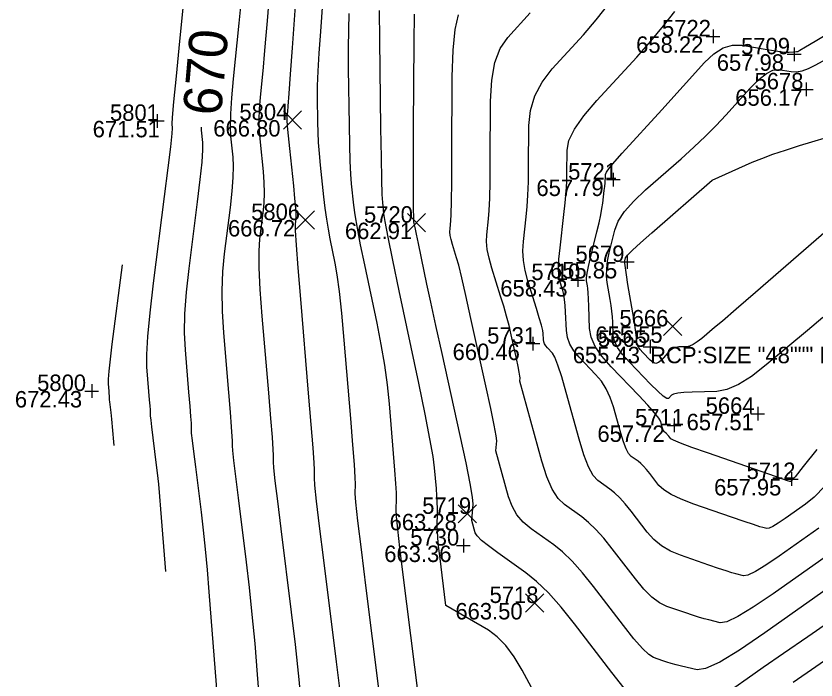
# Model space of a CAD drawing. Extents: x 2129350 to 2137777, y 657588 to 659885.
# Drawn here: x 2132524.9 to 2132583.3, y 657873.2 to 657921.6 of the extents above; entities that cross this region are included whole.
import ezdxf

# ---------------------------------------------------------------- set-up
doc = ezdxf.new("R2010")
doc.units = 0
for name, color, linetype in [('DT_X_Contour_Major', 7, 'Continuous'), ('DT_X_Contour_Minor', 7, 'Continuous'), ('SV_X_Random_Point', 7, 'Continuous'), ('SV_X_Shot_Marker', 7, 'Continuous'), ('SV_X_Text_Comment', 7, 'Continuous'), ('SV_X_Text_Elevation', 7, 'Continuous'), ('SV_X_Text_Name', 7, 'Continuous')]:
    doc.layers.add(name, color=color, linetype=linetype)

msp = doc.modelspace()

# ---------------------------------------------------------------- linework, layer by layer
at = {"layer": 'DT_X_Contour_Major'}
for points in [[(2132583.529, 657884.275), (2132580.636, 657882.234), (2132579.66, 657881.571), (2132578.902, 657881.112), (2132578.362, 657880.858), (2132578.04, 657880.807), (2132577.471, 657880.945), (2132577.187, 657881.024), (2132576.764, 657881.157), (2132576.2, 657881.344), (2132575.496, 657881.586), (2132573.433, 657882.303), (2132572.7, 657882.609), (2132572.052, 657882.992), (2132571.486, 657883.451), (2132571.004, 657883.986), (2132569.829, 657885.513), (2132569.402, 657886.044), (2132569.003, 657886.49), (2132568.631, 657886.851), (2132568.286, 657887.128), (2132567.404, 657887.755), (2132567.07, 657888.12), (2132566.731, 657888.746), (2132566.385, 657889.632), (2132566.035, 657890.78), (2132565.092, 657894.186), (2132564.764, 657895.323), (2132564.49, 657896.176), (2132564.269, 657896.747), (2132564.101, 657897.035), (2132563.724, 657897.426), (2132563.599, 657897.575), (2132563.509, 657897.727), (2132563.452, 657897.882), (2132563.429, 657898.041), (2132563.412, 657898.468), (2132563.377, 657898.704), (2132563.283, 657899.088), (2132563.132, 657899.623), (2132562.923, 657900.306), (2132562.287, 657902.329), (2132562.088, 657903.078), (2132561.969, 657903.805), (2132561.929, 657904.512), (2132561.969, 657905.199), (2132562.18, 657907.002), (2132562.25, 657907.736), (2132562.302, 657908.584), (2132562.335, 657909.546), (2132562.35, 657910.624), (2132562.365, 657913.649), (2132562.476, 657914.758), (2132562.8, 657915.816), (2132563.335, 657916.823), (2132564.081, 657917.779), (2132566.355, 657920.26), (2132567.291, 657921.356), (2132568.394, 657922.783)], [(2132554.343, 657871.821), (2132553.179, 657881.078), (2132552.961, 657882.851), (2132552.808, 657884.201), (2132552.717, 657885.129), (2132552.691, 657885.634), (2132552.705, 657886.419), (2132552.696, 657886.846), (2132552.656, 657887.539), (2132552.587, 657888.497), (2132552.488, 657889.722), (2132552.184, 657893.341), (2132552.042, 657894.727), (2132551.845, 657896.173), (2132551.592, 657897.677), (2132551.284, 657899.24), (2132550.389, 657903.486), (2132550.087, 657904.953), (2132549.854, 657906.168), (2132549.69, 657907.132), (2132549.595, 657907.844), (2132549.431, 657909.408), (2132549.375, 657910.115), (2132549.329, 657911.063), (2132549.293, 657912.25), (2132549.268, 657913.679), (2132549.213, 657917.808), (2132549.204, 657919.287), (2132549.218, 657920.625), (2132549.256, 657921.823)], [(2132539.648, 657871.921), (2132539.04, 657879.63), (2132538.906, 657881.232), (2132538.766, 657882.733), (2132538.619, 657884.133), (2132538.465, 657885.432), (2132538.047, 657888.762), (2132537.909, 657889.867), (2132537.812, 657890.683), (2132537.754, 657891.212), (2132537.736, 657891.452), (2132537.741, 657891.709), (2132537.73, 657891.937), (2132537.695, 657892.43), (2132537.635, 657893.187), (2132537.55, 657894.208), (2132537.292, 657897.284), (2132537.236, 657898.521), (2132537.263, 657899.923), (2132537.371, 657901.493), (2132537.562, 657903.228), (2132538.181, 657908.078), (2132538.38, 657909.713), (2132538.512, 657910.979), (2132538.576, 657911.876), (2132538.574, 657912.405), (2132538.478, 657913.323), (2132538.476, 657913.545)]]:
    msp.add_lwpolyline(points, dxfattribs=at)
at = {"layer": 'DT_X_Contour_Minor'}
for points in [[(2132535.871, 657881.116), (2132535.513, 657885.655), (2132535.434, 657886.598), (2132535.351, 657887.482), (2132535.265, 657888.306), (2132535.174, 657889.071), (2132534.847, 657891.682), (2132534.79, 657892.163), (2132534.756, 657892.474), (2132534.745, 657892.616), (2132534.748, 657892.767), (2132534.742, 657892.901), (2132534.721, 657893.192), (2132534.686, 657893.637), (2132534.636, 657894.239), (2132534.484, 657896.05), (2132534.471, 657896.94), (2132534.549, 657898.255), (2132534.717, 657899.992), (2132534.975, 657902.153), (2132535.783, 657908.481), (2132536.046, 657910.572), (2132536.231, 657912.098), (2132536.337, 657913.061), (2132536.364, 657913.459), (2132536.332, 657913.768), (2132536.358, 657914.233), (2132536.46, 657915.394), (2132536.639, 657917.253), (2132536.894, 657919.81), (2132537.676, 657927.556)], [(2132548.666, 657871.805), (2132548.338, 657874.515), (2132547.402, 657881.953), (2132547.096, 657884.42), (2132546.878, 657886.244), (2132546.749, 657887.424), (2132546.709, 657887.961), (2132546.719, 657888.535), (2132546.696, 657889.045), (2132546.617, 657890.146), (2132546.483, 657891.836), (2132546.294, 657894.117), (2132545.717, 657900.987), (2132545.53, 657903.261), (2132545.402, 657904.93), (2132545.333, 657905.994), (2132545.324, 657906.453), (2132545.377, 657906.871), (2132545.381, 657907.137), (2132545.353, 657907.621), (2132545.293, 657908.323), (2132545.202, 657909.243), (2132544.914, 657911.988), (2132544.822, 657912.906), (2132544.759, 657913.601), (2132544.728, 657914.072), (2132544.726, 657914.321), (2132544.763, 657914.686), (2132544.795, 657915.078), (2132544.864, 657915.981), (2132544.97, 657917.395), (2132545.112, 657919.319), (2132545.54, 657925.13)], [(2132552.366, 657865.005), (2132550.493, 657879.903), (2132550.143, 657882.729), (2132549.894, 657884.819), (2132549.746, 657886.176), (2132549.7, 657886.798), (2132549.712, 657887.477), (2132549.694, 657887.968), (2132549.629, 657888.932), (2132549.518, 657890.368), (2132549.361, 657892.277), (2132548.88, 657897.997), (2132548.705, 657899.958), (2132548.54, 657901.548), (2132548.384, 657902.768), (2132548.239, 657903.618), (2132547.865, 657905.391), (2132547.731, 657906.081), (2132547.61, 657906.822), (2132547.5, 657907.614), (2132547.404, 657908.456), (2132547.162, 657910.77), (2132547.082, 657911.616), (2132547.022, 657912.417), (2132546.982, 657913.173), (2132546.963, 657913.884), (2132546.938, 657915.722), (2132546.946, 657916.539), (2132546.987, 657917.61), (2132547.063, 657918.936), (2132547.172, 657920.517), (2132547.508, 657925.073)], [(2132543.425, 657862.727), (2132542.567, 657873.606), (2132542.378, 657875.866), (2132542.18, 657877.984), (2132541.973, 657879.959), (2132541.756, 657881.793), (2132541.165, 657886.492), (2132540.972, 657888.051), (2132540.834, 657889.204), (2132540.753, 657889.949), (2132540.727, 657890.288), (2132540.734, 657890.651), (2132540.719, 657890.973), (2132540.669, 657891.669), (2132540.584, 657892.737), (2132540.465, 657894.178), (2132540.1, 657898.518), (2132540.001, 657900.101), (2132539.976, 657901.592), (2132540.025, 657902.993), (2132540.149, 657904.303), (2132540.58, 657907.676), (2132540.714, 657908.854), (2132540.792, 657909.859), (2132540.815, 657910.692), (2132540.783, 657911.351), (2132540.623, 657912.878), (2132540.59, 657913.569), (2132540.61, 657914.497), (2132540.683, 657915.663), (2132540.81, 657917.065), (2132541.219, 657921.121), (2132541.364, 657922.589)], [(2132545.85, 657870.5), (2132545.595, 657873.235), (2132545.327, 657875.786), (2132545.047, 657878.154), (2132544.284, 657884.222), (2132544.034, 657886.236), (2132543.856, 657887.724), (2132543.751, 657888.687), (2132543.718, 657889.125), (2132543.726, 657889.593), (2132543.707, 657890.009), (2132543.643, 657890.907), (2132543.534, 657892.287), (2132543.38, 657894.148), (2132542.908, 657899.753), (2132542.765, 657901.681), (2132542.689, 657903.261), (2132542.679, 657904.493), (2132542.737, 657905.378), (2132542.979, 657907.273), (2132543.048, 657907.996), (2132543.073, 657908.74), (2132543.054, 657909.507), (2132542.992, 657910.297), (2132542.769, 657912.433), (2132542.706, 657913.237), (2132542.685, 657914.049), (2132542.705, 657914.867), (2132542.768, 657915.693), (2132542.991, 657917.903), (2132543.08, 657918.834), (2132543.177, 657919.966), (2132543.284, 657921.302), (2132543.4, 657922.839)], [(2132563.424, 657871.081), (2132561.888, 657873.919), (2132561.301, 657874.899), (2132560.693, 657875.71), (2132560.063, 657876.351), (2132559.411, 657876.824), (2132556.319, 657878.637), (2132555.865, 657882.253), (2132555.78, 657882.973), (2132555.721, 657883.582), (2132555.689, 657884.081), (2132555.682, 657884.47), (2132555.698, 657885.361), (2132555.697, 657885.724), (2132555.683, 657886.146), (2132555.656, 657886.627), (2132555.614, 657887.167), (2132555.487, 657888.684), (2132555.379, 657889.497), (2132555.15, 657890.798), (2132554.8, 657892.586), (2132554.329, 657894.862), (2132552.912, 657901.581), (2132552.443, 657903.824), (2132552.099, 657905.513), (2132551.88, 657906.649), (2132551.785, 657907.232), (2132551.7, 657908.046), (2132551.669, 657908.615), (2132551.637, 657909.709), (2132551.605, 657911.328), (2132551.573, 657913.473), (2132551.487, 657919.895), (2132551.462, 657922.035)], [(2132584.502, 657882.528), (2132580.201, 657879.494), (2132578.75, 657878.508), (2132577.623, 657877.826), (2132576.82, 657877.447), (2132576.341, 657877.372), (2132575.495, 657877.577), (2132575.152, 657877.667), (2132574.76, 657877.782), (2132574.318, 657877.923), (2132573.826, 657878.09), (2132572.446, 657878.569), (2132571.915, 657878.829), (2132571.354, 657879.25), (2132570.764, 657879.833), (2132570.145, 657880.576), (2132568.455, 657882.772), (2132567.842, 657883.535), (2132567.267, 657884.177), (2132566.732, 657884.697), (2132566.237, 657885.095), (2132564.968, 657885.995), (2132564.508, 657886.447), (2132564.081, 657887.126), (2132563.687, 657888.033), (2132563.325, 657889.167), (2132561.713, 657894.992), (2132561.732, 657895.248), (2132561.718, 657895.377), (2132561.667, 657895.655), (2132561.579, 657896.081), (2132561.454, 657896.656), (2132561.073, 657898.388), (2132560.918, 657899.052), (2132560.738, 657899.744), (2132560.535, 657900.465), (2132560.307, 657901.215), (2132559.667, 657903.252), (2132559.463, 657903.976), (2132559.332, 657904.62), (2132559.275, 657905.184), (2132559.29, 657905.668), (2132559.429, 657906.852), (2132559.476, 657907.447), (2132559.511, 657908.343), (2132559.536, 657909.539), (2132559.55, 657911.037), (2132559.572, 657915.433), (2132559.656, 657916.96), (2132559.893, 657918.243), (2132560.282, 657919.282), (2132560.824, 657920.078), (2132562.471, 657921.876)], [(2132583.969, 657887.344), (2132583.187, 657886.549), (2132582.555, 657886.022), (2132581.071, 657884.975), (2132580.57, 657884.634), (2132580.181, 657884.399), (2132579.904, 657884.268), (2132579.738, 657884.242), (2132579.446, 657884.313), (2132579.222, 657884.381), (2132578.767, 657884.532), (2132578.082, 657884.765), (2132577.167, 657885.082), (2132574.419, 657886.036), (2132573.486, 657886.39), (2132572.749, 657886.734), (2132572.208, 657887.069), (2132571.863, 657887.396), (2132571.203, 657888.254), (2132570.963, 657888.552), (2132570.738, 657888.803), (2132570.529, 657889.006), (2132570.336, 657889.162), (2132569.84, 657889.514), (2132569.652, 657889.719), (2132569.461, 657890.071), (2132569.267, 657890.569), (2132569.07, 657891.214), (2132568.54, 657893.128), (2132568.31, 657893.815), (2132568.017, 657894.439), (2132567.662, 657894.999), (2132567.243, 657895.497), (2132566.044, 657896.741), (2132565.649, 657897.213), (2132565.36, 657897.695), (2132565.179, 657898.189), (2132565.105, 657898.693), (2132565.052, 657900.053), (2132565.024, 657900.534), (2132564.979, 657900.956), (2132564.917, 657901.32), (2132564.839, 657901.625), (2132564.608, 657902.361), (2132564.545, 657902.716), (2132564.531, 657903.229), (2132564.565, 657903.9), (2132564.647, 657904.73), (2132564.931, 657907.152), (2132565.024, 657908.024), (2132565.092, 657908.825), (2132565.134, 657909.553), (2132565.15, 657910.21), (2132565.158, 657911.865), (2132565.297, 657912.557), (2132565.706, 657913.39), (2132566.387, 657914.364), (2132567.339, 657915.48), (2132570.239, 657918.645), (2132571.274, 657919.807), (2132572.203, 657920.919), (2132573.028, 657921.982)], [(2132569.319, 657872.596), (2132568.427, 657873.756), (2132565.708, 657877.29), (2132564.72, 657878.518), (2132563.796, 657879.55), (2132562.935, 657880.387), (2132562.138, 657881.028), (2132560.096, 657882.477), (2132559.419, 657882.976), (2132558.921, 657883.387), (2132558.601, 657883.709), (2132558.459, 657883.944), (2132558.214, 657884.83), (2132558.305, 657886.032), (2132558.26, 657886.537), (2132558.087, 657887.54), (2132557.786, 657889.038), (2132557.356, 657891.033), (2132556.038, 657897.016), (2132555.586, 657899.074), (2132555.217, 657900.761), (2132554.932, 657902.077), (2132554.73, 657903.023), (2132554.302, 657905.05), (2132554.162, 657905.718), (2132554.06, 657906.202), (2132553.999, 657906.503), (2132553.976, 657906.619), (2132553.97, 657906.684), (2132553.967, 657906.747), (2132553.964, 657906.887), (2132553.96, 657907.103), (2132553.956, 657907.396), (2132553.944, 657908.28), (2132553.942, 657908.858), (2132553.943, 657909.932), (2132553.949, 657911.501), (2132553.958, 657913.566), (2132553.989, 657919.73), (2132554.018, 657921.773)], [(2132585.078, 657880.5), (2132579.596, 657876.633), (2132577.745, 657875.377), (2132576.302, 657874.509), (2132575.268, 657874.029), (2132574.642, 657873.937), (2132573.519, 657874.209), (2132573.118, 657874.309), (2132572.757, 657874.407), (2132572.436, 657874.502), (2132572.155, 657874.594), (2132571.46, 657874.835), (2132571.129, 657875.049), (2132570.656, 657875.508), (2132570.041, 657876.214), (2132569.286, 657877.166), (2132567.082, 657880.031), (2132566.281, 657881.027), (2132565.532, 657881.863), (2132564.834, 657882.542), (2132564.187, 657883.061), (2132562.532, 657884.236), (2132561.964, 657884.712), (2132561.501, 657885.257), (2132561.144, 657885.871), (2132560.892, 657886.555), (2132559.963, 657889.911), (2132560.019, 657890.64), (2132559.978, 657891.008), (2132559.833, 657891.799), (2132559.582, 657893.013), (2132559.227, 657894.651), (2132558.141, 657899.584), (2132557.77, 657901.248), (2132557.473, 657902.54), (2132557.248, 657903.462), (2132557.097, 657904.012), (2132556.792, 657904.984), (2132556.695, 657905.33), (2132556.632, 657905.637), (2132556.605, 657905.907), (2132556.612, 657906.138), (2132556.678, 657906.703), (2132556.702, 657907.158), (2132556.721, 657908.102), (2132556.737, 657909.533), (2132556.75, 657911.451), (2132556.779, 657917.217), (2132556.836, 657919.161), (2132556.986, 657920.669), (2132557.23, 657921.741)], [(2132583.379, 657890.015), (2132582.399, 657888.781), (2132581.8, 657888.032), (2132581.582, 657887.769), (2132581.506, 657887.715), (2132581.48, 657887.698), (2132581.46, 657887.686), (2132581.446, 657887.679), (2132581.437, 657887.678), (2132581.422, 657887.681), (2132581.257, 657887.738), (2132579.964, 657888.187), (2132578.837, 657888.578), (2132575.405, 657889.77), (2132574.272, 657890.17), (2132573.447, 657890.476), (2132572.931, 657890.688), (2132572.722, 657890.806), (2132572.576, 657890.995), (2132572.523, 657891.061), (2132572.474, 657891.116), (2132572.428, 657891.161), (2132572.385, 657891.196), (2132572.276, 657891.273), (2132572.234, 657891.318), (2132572.192, 657891.396), (2132572.149, 657891.506), (2132572.106, 657891.648), (2132571.989, 657892.07), (2132571.856, 657892.307), (2132571.544, 657892.701), (2132571.054, 657893.252), (2132570.386, 657893.959), (2132568.365, 657896.055), (2132567.699, 657896.819), (2132567.216, 657897.539), (2132566.917, 657898.213), (2132566.802, 657898.844), (2132566.738, 657900.466), (2132566.715, 657901.015), (2132566.691, 657901.447), (2132566.667, 657901.761), (2132566.644, 657901.957), (2132566.581, 657902.323), (2132566.582, 657902.532), (2132566.632, 657902.883), (2132566.731, 657903.376), (2132566.879, 657904.012), (2132567.338, 657905.898), (2132567.494, 657906.559), (2132567.616, 657907.129), (2132567.706, 657907.607), (2132567.762, 657907.993), (2132567.869, 657908.901), (2132567.904, 657909.213), (2132567.929, 657909.466), (2132567.944, 657909.66), (2132567.95, 657909.796), (2132567.951, 657910.081), (2132568.029, 657910.259), (2132568.261, 657910.578), (2132568.647, 657911.04), (2132569.187, 657911.643), (2132572.069, 657914.788), (2132575.2, 657918.257), (2132575.873, 657918.893), (2132576.552, 657919.315), (2132577.236, 657919.522), (2132577.925, 657919.514), (2132579.768, 657919.208), (2132580.388, 657919.109), (2132580.862, 657919.041), (2132581.192, 657919.005), (2132581.378, 657919), (2132581.679, 657919.029), (2132581.78, 657919.039), (2132581.912, 657919.052), (2132581.942, 657919.056), (2132581.99, 657919.063), (2132582.144, 657919.148), (2132582.568, 657919.396), (2132583.263, 657919.807), (2132584.228, 657920.381)], [(2132583.815, 657899.639), (2132582.709, 657898.708), (2132579.701, 657896.184), (2132578.629, 657895.353), (2132577.67, 657894.754), (2132576.824, 657894.387), (2132576.091, 657894.251), (2132574.285, 657894.198), (2132573.683, 657894.17), (2132573.231, 657894.125), (2132572.929, 657894.063), (2132572.777, 657893.983), (2132572.571, 657893.749), (2132572.431, 657893.748), (2132572.166, 657893.918), (2132571.774, 657894.261), (2132571.258, 657894.776), (2132569.712, 657896.379), (2132569.203, 657896.951), (2132568.836, 657897.466), (2132568.609, 657897.924), (2132568.524, 657898.324), (2132568.486, 657899.313), (2132568.463, 657899.695), (2132568.425, 657900.099), (2132568.37, 657900.524), (2132568.3, 657900.971), (2132568.091, 657902.193), (2132568.041, 657902.671), (2132568.049, 657903.191), (2132568.115, 657903.753), (2132568.238, 657904.356), (2132568.643, 657906.018), (2132568.897, 657906.67), (2132569.356, 657907.378), (2132570.02, 657908.143), (2132570.889, 657908.964), (2132573.478, 657911.23), (2132574.411, 657912.065), (2132575.268, 657912.874), (2132576.049, 657913.654), (2132576.754, 657914.407), (2132578.533, 657916.378), (2132579.161, 657917.018), (2132579.71, 657917.458), (2132580.18, 657917.698), (2132580.571, 657917.74), (2132581.51, 657917.584), (2132581.886, 657917.571), (2132582.312, 657917.649), (2132582.787, 657917.818), (2132583.31, 657918.078), (2132584.772, 657918.892)], [(2132586.283, 657907.859), (2132580.767, 657903.079), (2132578.913, 657901.474), (2132577.488, 657900.244), (2132576.493, 657899.387), (2132575.927, 657898.906), (2132574.991, 657898.12), (2132574.657, 657897.861), (2132574.359, 657897.675), (2132574.095, 657897.56), (2132573.867, 657897.518), (2132573.305, 657897.502), (2132573.097, 657897.47), (2132572.896, 657897.388), (2132572.702, 657897.254), (2132572.514, 657897.069), (2132572.021, 657896.509), (2132571.834, 657896.352), (2132571.64, 657896.302), (2132571.44, 657896.359), (2132571.234, 657896.522), (2132570.676, 657897.101), (2132570.492, 657897.308), (2132570.359, 657897.494), (2132570.277, 657897.659), (2132570.247, 657897.803), (2132570.233, 657898.16), (2132570.212, 657898.375), (2132570.158, 657898.751), (2132570.073, 657899.288), (2132569.956, 657899.986), (2132569.601, 657902.062), (2132569.486, 657902.754), (2132569.411, 657903.272), (2132569.374, 657903.617), (2132569.375, 657903.787), (2132569.429, 657904.01), (2132569.565, 657904.186), (2132569.93, 657904.548), (2132570.526, 657905.094), (2132571.353, 657905.825), (2132575.746, 657909.669), (2132578.676, 657910.969), (2132579.362, 657911.254), (2132580.167, 657911.552), (2132581.091, 657911.863), (2132582.132, 657912.187), (2132585.066, 657913.07)], [(2132532.094, 657890.31), (2132531.986, 657891.679), (2132531.962, 657891.964), (2132531.937, 657892.23), (2132531.911, 657892.479), (2132531.884, 657892.71), (2132531.809, 657893.301), (2132531.785, 657893.498), (2132531.768, 657893.643), (2132531.757, 657893.737), (2132531.754, 657893.779), (2132531.755, 657893.825), (2132531.753, 657893.866), (2132531.747, 657893.953), (2132531.736, 657894.088), (2132531.721, 657894.269), (2132531.675, 657894.815), (2132531.68, 657895.15), (2132531.729, 657895.743), (2132531.821, 657896.595), (2132531.958, 657897.707), (2132532.697, 657903.498)], [(2132587.898, 657879.919), (2132582.741, 657876.36), (2132580.958, 657875.127), (2132579.475, 657874.099), (2132578.292, 657873.276), (2132577.41, 657872.657)], [(2132588.586, 657877.804), (2132581.667, 657873.028)]]:
    msp.add_lwpolyline(points, dxfattribs=at)
at = {"layer": 'SV_X_Random_Point'}
for p, q in [((2132544.447, 657913.382), (2132545.781, 657914.716)), ((2132544.447, 657914.716), (2132545.781, 657913.382)), ((2132545.389, 657906.09), (2132546.723, 657907.424)), ((2132545.389, 657907.424), (2132546.723, 657906.09)), ((2132553.5, 657905.899), (2132554.834, 657907.233)), ((2132553.5, 657907.233), (2132554.834, 657905.899)), ((2132572.195, 657898.328), (2132573.529, 657899.662)), ((2132572.195, 657899.662), (2132573.529, 657898.328)), ((2132557.205, 657884.654), (2132558.539, 657885.99)), ((2132557.205, 657885.99), (2132558.539, 657884.654)), ((2132562.119, 657878.149), (2132563.453, 657879.485)), ((2132562.119, 657879.485), (2132563.453, 657878.149))]:
    msp.add_line(p, q, dxfattribs=at)
at = {"layer": 'SV_X_Shot_Marker'}
for p, q in [((2132575.31, 657920.159), (2132576.31, 657920.159)), ((2132575.81, 657920.659), (2132575.81, 657919.659)), ((2132575.81, 657920.159), (2132575.81, 657920.159)), ((2132581.734, 657919.35), (2132581.734, 657918.35)), ((2132581.234, 657918.85), (2132582.234, 657918.85)), ((2132581.734, 657918.85), (2132581.734, 657918.85)), ((2132582.621, 657916.794), (2132582.621, 657915.794)), ((2132582.121, 657916.294), (2132583.121, 657916.294)), ((2132582.621, 657916.294), (2132582.621, 657916.294)), ((2132535.242, 657914.494), (2132535.242, 657913.494)), ((2132534.742, 657913.994), (2132535.742, 657913.994)), ((2132535.242, 657913.994), (2132535.242, 657913.994)), ((2132568.532, 657910.21), (2132568.532, 657909.21)), ((2132568.032, 657909.71), (2132569.032, 657909.71)), ((2132568.532, 657909.71), (2132568.532, 657909.71)), ((2132569.551, 657904.199), (2132569.551, 657903.199)), ((2132569.051, 657903.699), (2132570.051, 657903.699)), ((2132569.551, 657903.699), (2132569.551, 657903.699)), ((2132565.935, 657902.879), (2132565.935, 657901.879)), ((2132565.435, 657902.379), (2132566.435, 657902.379)), ((2132565.935, 657902.379), (2132565.935, 657902.379)), ((2132562.659, 657898.241), (2132562.659, 657897.241)), ((2132571.22, 657898.009), (2132571.22, 657897.009)), ((2132562.159, 657897.741), (2132563.159, 657897.741)), ((2132562.659, 657897.741), (2132562.659, 657897.741)), ((2132570.72, 657897.509), (2132571.72, 657897.509)), ((2132571.22, 657897.509), (2132571.22, 657897.509)), ((2132530.462, 657894.782), (2132530.462, 657893.782)), ((2132529.962, 657894.282), (2132530.962, 657894.282)), ((2132530.462, 657894.282), (2132530.462, 657894.282)), ((2132579.07, 657893.122), (2132579.07, 657892.122)), ((2132572.965, 657892.271), (2132572.965, 657891.271)), ((2132578.57, 657892.622), (2132579.57, 657892.622)), ((2132579.07, 657892.622), (2132579.07, 657892.622)), ((2132572.465, 657891.771), (2132573.465, 657891.771)), ((2132572.965, 657891.771), (2132572.965, 657891.771)), ((2132581.529, 657888.363), (2132581.529, 657887.363)), ((2132581.029, 657887.863), (2132582.029, 657887.863)), ((2132581.529, 657887.863), (2132581.529, 657887.863)), ((2132557.586, 657883.506), (2132557.586, 657882.506)), ((2132557.086, 657883.006), (2132558.086, 657883.006)), ((2132557.586, 657883.006), (2132557.586, 657883.006))]:
    msp.add_line(p, q, dxfattribs=at)

# ---------------------------------------------------------------- texts
at = {"layer": 'DT_X_Contour_Major'}
msp.add_text('670', height=2.8, rotation=85.03703, dxfattribs=at).set_placement((2132539.893, 657914.317))
at = {"layer": 'SV_X_Text_Comment'}
msp.add_text('RCP:SIZE "48""" RCP:LOCATION INVERT RCP:CONDITION RCP:PHOTO', height=1.2, dxfattribs=at).set_placement((2132571.22, 657896.309))
at = {"layer": 'SV_X_Text_Elevation'}
for s, p in [('658.22', (2132570.198, 657918.959)), ('657.98', (2132576.084, 657917.65)), ('656.17', (2132577.435, 657915.094)), ('671.51', (2132530.527, 657912.794)), ('666.80', (2132539.332, 657912.849)), ('657.79', (2132562.92, 657908.51)), ('666.72', (2132540.406, 657905.557)), ('662.91', (2132548.941, 657905.366)), ('655.85', (2132563.91, 657902.499)), ('658.43', (2132560.285, 657901.179)), ('655.55', (2132567.221, 657897.795)), ('660.46', (2132556.801, 657896.541)), ('655.43', (2132565.57, 657896.309)), ('672.43', (2132524.85, 657893.082)), ('657.51', (2132573.882, 657891.422)), ('657.72', (2132567.372, 657890.571)), ('657.95', (2132575.888, 657886.663)), ('663.28', (2132552.203, 657884.122)), ('663.36', (2132551.813, 657881.806)), ('663.50', (2132557.004, 657877.617))]:
    msp.add_text(s, height=1.2, dxfattribs=at).set_placement(p)
at = {"layer": 'SV_X_Text_Name'}
for s, p in [('5722', (2132572.087, 657920.159)), ('5709', (2132577.86, 657918.85)), ('5678', (2132578.842, 657916.294)), ('5801', (2132531.793, 657913.994)), ('5804', (2132541.24, 657914.049)), ('5721', (2132565.234, 657909.71)), ('5806', (2132542.097, 657906.757)), ('5720', (2132550.331, 657906.566)), ('5679', (2132565.772, 657903.699)), ('5710', (2132562.553, 657902.379)), ('5666', (2132568.979, 657898.995)), ('5731', (2132559.323, 657897.741)), ('5665', (2132567.412, 657897.509)), ('5800', (2132526.475, 657894.282)), ('5664', (2132575.272, 657892.622)), ('5711', (2132570.121, 657891.771)), ('5712', (2132578.26, 657887.863)), ('5719', (2132554.585, 657885.322)), ('5730', (2132553.712, 657883.006)), ('5718', (2132559.499, 657878.817))]:
    msp.add_text(s, height=1.2, dxfattribs=at).set_placement(p)

doc.saveas('drawing.dxf')
